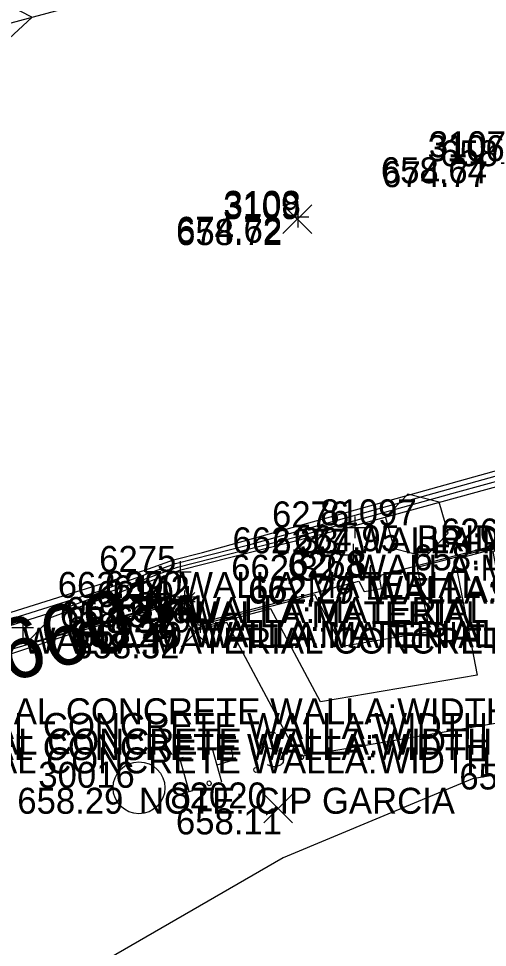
# Model space of a CAD drawing. Extents: x 2129350 to 2137777, y 657588 to 659885.
# Drawn here: x 2132441.5 to 2132463.21, y 658435.64 to 658478.58 of the extents above; entities that cross this region are included whole.
import ezdxf

# ---------------------------------------------------------------- set-up
doc = ezdxf.new("R2010")
doc.units = 0
for name, color, linetype in [('BR_X_SV_Abut_Text', 7, 'Continuous'), ('BR_X_SV_Bottom_of_Beam_Text', 7, 'Continuous'), ('DT_X_Contour_Major', 7, 'Continuous'), ('DT_X_Contour_Minor', 7, 'Continuous'), ('PV_X_COP', 7, 'Continuous'), ('RD_X_Cells', 7, 'Continuous'), ('SV_P_Mon_Cells_Set', 7, 'Continuous'), ('SV_X_Random_Point', 7, 'Continuous'), ('SV_X_Text_Comment', 7, 'Continuous'), ('SV_X_Text_Elevation', 7, 'Continuous'), ('SV_X_Text_Name', 7, 'Continuous')]:
    doc.layers.add(name, color=color, linetype=linetype)

msp = doc.modelspace()

# ---------------------------------------------------------------- linework, layer by layer
at = {"layer": 'BR_X_SV_Abut_Text'}
for p, q in [((2132457.064, 658455.562), (2132457.064, 658454.562)), ((2132456.564, 658455.062), (2132457.564, 658455.062)), ((2132457.064, 658455.062), (2132457.064, 658455.062)), ((2132456.995, 658454.294), (2132456.995, 658453.294)), ((2132456.495, 658453.794), (2132457.495, 658453.794)), ((2132456.995, 658453.794), (2132456.995, 658453.794)), ((2132448.988, 658453.503), (2132448.988, 658452.503)), ((2132457.758, 658453.237), (2132457.758, 658452.237)), ((2132457.791, 658453.308), (2132457.791, 658452.308)), ((2132448.488, 658453.003), (2132449.488, 658453.003)), ((2132448.988, 658453.003), (2132448.988, 658453.003)), ((2132457.291, 658452.808), (2132458.291, 658452.808)), ((2132457.791, 658452.808), (2132457.791, 658452.808)), ((2132449.353, 658452.345), (2132449.353, 658451.345)), ((2132457.258, 658452.737), (2132458.258, 658452.737)), ((2132457.758, 658452.737), (2132457.758, 658452.737)), ((2132449.182, 658452.141), (2132449.182, 658451.141)), ((2132448.682, 658451.641), (2132449.682, 658451.641)), ((2132448.853, 658451.845), (2132449.853, 658451.845)), ((2132449.182, 658451.641), (2132449.182, 658451.641)), ((2132449.353, 658451.845), (2132449.353, 658451.845)), ((2132449.544, 658451.228), (2132449.544, 658450.228)), ((2132449.56, 658451.221), (2132449.56, 658450.221)), ((2132449.91, 658451.187), (2132449.91, 658450.187)), ((2132441.7, 658450.926), (2132441.7, 658449.926)), ((2132449.044, 658450.728), (2132450.044, 658450.728)), ((2132449.06, 658450.721), (2132450.06, 658450.721)), ((2132449.41, 658450.687), (2132450.41, 658450.687)), ((2132449.544, 658450.728), (2132449.544, 658450.728)), ((2132449.56, 658450.721), (2132449.56, 658450.721)), ((2132449.91, 658450.687), (2132449.91, 658450.687)), ((2132441.2, 658450.426), (2132442.2, 658450.426)), ((2132441.7, 658450.426), (2132441.7, 658450.426))]:
    msp.add_line(p, q, dxfattribs=at)
at = {"layer": 'BR_X_SV_Bottom_of_Beam_Text'}
for p, q in [((2132454.437, 658469.918), (2132454.437, 658468.918)), ((2132453.937, 658469.418), (2132454.937, 658469.418)), ((2132454.437, 658469.418), (2132454.437, 658469.418))]:
    msp.add_line(p, q, dxfattribs=at)
at = {"layer": 'DT_X_Contour_Major'}
for points in [[(2132525.71, 658467.66), (2132525.777, 658471.153), (2132523.128, 658470.447), (2132518.981, 658469.405), (2132512.816, 658467.654), (2132512.781, 658467.558), (2132511.923, 658463.544), (2132504.99, 658461.064), (2132503.355, 658464.97), (2132492.164, 658461.882), (2132491.198, 658461.663), (2132480.294, 658458.655), (2132469.674, 658455.644), (2132466.929, 658454.947), (2132461.698, 658453.578), (2132462.728, 658448.224), (2132455.478, 658446.996), (2132453.183, 658451.301), (2132449.783, 658450.408), (2132449.708, 658450.706), (2132449.47, 658451.202), (2132449.253, 658451.727), (2132447.847, 658451.32)], [(2132439.779, 658448.983), (2132437.612, 658448.356), (2132428.447, 658445.314), (2132428.39, 658445.618), (2132428.367, 658445.627), (2132428.12, 658446.15), (2132428.026, 658446.493), (2132428.707, 658446.982), (2132429.224, 658447.315), (2132434.234, 658448.666), (2132445.428, 658452.177), (2132448.764, 658453.394), (2132452.16, 658454.255), (2132465.556, 658457.985), (2132474.428, 658460.415), (2132477.043, 658461.143), (2132476.813, 658460.78), (2132488.047, 658463.883), (2132493.529, 658465.738), (2132498.835, 658466.799), (2132501.231, 658467.451), (2132506.5, 658469.195), (2132510.607, 658470.309)]]:
    msp.add_lwpolyline(points, dxfattribs=at)
at = {"layer": 'DT_X_Contour_Minor'}
for points in [[(2132339.568, 658486.679), (2132359.29, 658488.98), (2132359.374, 658488.986), (2132371.061, 658490.012), (2132384.175, 658491.039), (2132389.714, 658491.473), (2132403.767, 658492.883), (2132410.095, 658491.03), (2132426.617, 658486.593), (2132430.643, 658484.53), (2132438.656, 658480.43), (2132442.137, 658478.649), (2132439.775, 658476.469), (2132424.51, 658461.34), (2132419.264, 658458.015), (2132419.257, 658458.01), (2132417.745, 658456.802), (2132417.567, 658456.674), (2132405.734, 658448.378), (2132393.276, 658439.268), (2132391.406, 658438.504), (2132390.132, 658437.882), (2132375.567, 658431.304)], [(2132430.392, 658447.761), (2132447.348, 658453.079), (2132448.67, 658453.561), (2132450.016, 658453.902), (2132469.272, 658459.264), (2132473.511, 658460.425), (2132477.391, 658461.505), (2132477.051, 658460.966), (2132482.577, 658462.493), (2132490.985, 658465.339), (2132499.124, 658466.965), (2132500.412, 658467.315), (2132508.546, 658470.008)], [(2132438.077, 658449.572), (2132443.508, 658451.275), (2132448.859, 658453.228), (2132454.305, 658454.608), (2132461.839, 658456.706), (2132475.344, 658460.405), (2132476.694, 658460.781), (2132476.576, 658460.593), (2132493.516, 658465.273), (2132496.072, 658466.138), (2132498.546, 658466.633), (2132502.05, 658467.587)], [(2132508.395, 658466.444), (2132491.783, 658461.86), (2132491.301, 658461.751), (2132475.115, 658457.286), (2132469.46, 658455.683), (2132467.997, 658455.311), (2132459.947, 658453.204), (2132460.519, 658450.229), (2132456.49, 658449.547), (2132455.215, 658451.939), (2132449.836, 658450.526), (2132449.793, 658450.698), (2132449.419, 658451.475), (2132449.295, 658451.777), (2132430.981, 658446.473)], [(2132511.715, 658461.266), (2132500.872, 658457.387), (2132498.315, 658463.496), (2132492.545, 658461.904), (2132491.094, 658461.574), (2132485.472, 658460.024), (2132469.889, 658455.606), (2132465.86, 658454.582), (2132463.45, 658453.951), (2132464.937, 658446.219), (2132454.465, 658444.446), (2132451.15, 658450.663), (2132449.73, 658450.29), (2132449.623, 658450.714), (2132449.52, 658450.929), (2132449.211, 658451.678), (2132444.244, 658450.239), (2132428.429, 658444.989)], [(2132469.937, 658455.917), (2132490.399, 658461.562), (2132490.056, 658461.709), (2132483.954, 658462.511), (2132476.338, 658460.407), (2132476.346, 658460.419), (2132476.261, 658460.395), (2132458.123, 658455.427), (2132456.45, 658454.961), (2132448.953, 658453.061), (2132442.728, 658450.789), (2132442.774, 658450.625), (2132441.797, 658449.643), (2132449.337, 658451.827), (2132449.369, 658451.748), (2132449.878, 658450.689), (2132449.89, 658450.645), (2132457.248, 658452.577), (2132457.503, 658452.098), (2132458.309, 658452.234), (2132458.195, 658452.83), (2132469.066, 658455.676), (2132469.245, 658455.721), (2132469.937, 658455.917)], [(2132511.507, 658458.987), (2132496.754, 658453.71), (2132493.275, 658462.022), (2132492.926, 658461.926), (2132490.99, 658461.486), (2132490.65, 658461.392), (2132482.36, 658459.042), (2132474.556, 658454.96), (2132468.021, 658447.325), (2132466.779, 658446.122), (2132467.146, 658444.213), (2132462.519, 658443.43), (2132453.746, 658439.787), (2132444.624, 658434.516), (2132440.531, 658432.572), (2132427.954, 658427.269), (2132420.226, 658423.203), (2132411.662, 658418.489), (2132398.212, 658417.31), (2132386.033, 658415.559), (2132370.819, 658411.869), (2132366.035, 658410.216), (2132351.048, 658410.878), (2132325.847, 658399.417)]]:
    msp.add_lwpolyline(points, dxfattribs=at)
at = {"layer": 'PV_X_COP'}
msp.add_lwpolyline([(2132174.314, 658404.93), (2132222.669, 658417.736), (2132270.685, 658431.479), (2132318.948, 658444.555), (2132367.414, 658457.86), (2132415.246, 658471.396), (2132463.102, 658484.304), (2132511.785, 658497.661), (2132560.133, 658510.6), (2132608.07, 658523.881), (2132655.96, 658537.096), (2132704.86, 658550.935), (2132752.706, 658564.134), (2132800.763, 658577.314), (2132849.388, 658590.615), (2132897.292, 658603.907), (2132945.588, 658617.439), (2132994.017, 658630.575), (2133042.008, 658643.544), (2133090.187, 658656.902), (2133138.562, 658670.06), (2133186.629, 658683.381), (2133234.839, 658696.93)], dxfattribs=at)
at = {"layer": 'RD_X_Cells'}
msp.add_lwpolyline([(2132458.893, 658454.079), (2132460.347, 658453.713), (2132461.39, 658454.79), (2132460.979, 658456.233), (2132459.525, 658456.599), (2132458.482, 658455.522), (2132458.893, 658454.079)], dxfattribs=at)
at = {"layer": 'SV_P_Mon_Cells_Set'}
for points in [[(2132453.401, 658445.538), (2132453.373, 658445.556), (2132453.334, 658445.572), (2132453.228, 658445.581), (2132453.105, 658445.572), (2132453.02, 658445.548), (2132452.988, 658445.539), (2132452.861, 658445.463), (2132452.765, 658445.357), (2132452.718, 658445.239), (2132452.724, 658445.136), (2132452.745, 658445.063), (2132452.794, 658444.973), (2132452.903, 658444.912), (2132453.59, 658444.714), (2132453.656, 658444.681), (2132453.691, 658444.639), (2132453.733, 658444.572), (2132453.754, 658444.499), (2132453.764, 658444.424), (2132453.767, 658444.372), (2132453.763, 658444.305), (2132453.756, 658444.251), (2132453.745, 658444.209), (2132453.724, 658444.163), (2132453.699, 658444.13), (2132453.663, 658444.094), (2132453.635, 658444.072), (2132453.543, 658444.033), (2132453.394, 658443.991), (2132453.292, 658443.988), (2132453.13, 658444.034), (2132453.025, 658444.082)], [(2132450.913, 658443.285), (2132450.475, 658444.824), (2132450.984, 658444.968), (2132451.041, 658444.971), (2132451.122, 658444.968), (2132451.161, 658444.953), (2132451.199, 658444.938), (2132451.259, 658444.889), (2132451.308, 658444.838), (2132451.357, 658444.747), (2132451.398, 658444.602), (2132451.401, 658444.55), (2132451.401, 658444.471), (2132451.383, 658444.374), (2132451.351, 658444.326), (2132451.326, 658444.293), (2132451.28, 658444.253), (2132451.198, 658444.217), (2132450.689, 658444.072)], [(2132448.8, 658444.347), (2132449.14, 658444.443)], [(2132449.408, 658442.856), (2132448.97, 658444.395)], [(2132454.534, 658444.538), (2132454.587, 658444.553), (2132454.625, 658444.538), (2132454.671, 658444.498), (2132454.688, 658444.438), (2132454.67, 658444.38), (2132454.645, 658444.347), (2132454.592, 658444.332), (2132454.554, 658444.347), (2132454.508, 658444.386), (2132454.491, 658444.447), (2132454.509, 658444.505), (2132454.534, 658444.538)], [(2132452.435, 658443.94), (2132452.488, 658443.955), (2132452.526, 658443.94), (2132452.572, 658443.901), (2132452.589, 658443.84), (2132452.571, 658443.783), (2132452.546, 658443.749), (2132452.493, 658443.734), (2132452.454, 658443.749), (2132452.409, 658443.789), (2132452.392, 658443.85), (2132452.41, 658443.907), (2132452.435, 658443.94)], [(2132450.272, 658443.325), (2132450.325, 658443.34), (2132450.364, 658443.325), (2132450.409, 658443.285), (2132450.426, 658443.225), (2132450.408, 658443.167), (2132450.383, 658443.134), (2132450.33, 658443.119), (2132450.292, 658443.134), (2132450.246, 658443.173), (2132450.229, 658443.234), (2132450.247, 658443.291), (2132450.272, 658443.325)], [(2132449.238, 658442.808), (2132449.578, 658442.904)]]:
    msp.add_lwpolyline(points, dxfattribs=at)
msp.add_circle((2132447.078, 658443.023), 1.2, dxfattribs=at)
at = {"layer": 'SV_X_Random_Point'}
for p, q in [((2132453.742, 658468.644), (2132455.076, 658469.978)), ((2132453.742, 658469.978), (2132455.076, 658468.644)), ((2132448.323, 658450.711), (2132449.657, 658452.046)), ((2132448.323, 658452.046), (2132449.657, 658450.711)), ((2132449.027, 658449.539), (2132450.361, 658450.873)), ((2132449.027, 658450.873), (2132450.361, 658449.539)), ((2132452.856, 658441.4), (2132454.19, 658442.735)), ((2132452.856, 658442.735), (2132454.19, 658441.4))]:
    msp.add_line(p, q, dxfattribs=at)

# ---------------------------------------------------------------- texts
at = {"layer": 'BR_X_SV_Abut_Text'}
for s, p in [('6276', (2132453.238, 658455.062)), ('662.33', (2132451.405, 658453.862)), ('6277', (2132453.244, 658453.794)), ('WALLA:MATERIAL CONCRETE WALLA:WIDTH WALLA:LOCATION WALLA:CONDITION WALLA:PH', (2132457.064, 658453.862)), ('6275', (2132445.237, 658453.003)), ('662.32', (2132451.345, 658452.594)), ('6268', (2132453.96, 658452.737)), ('6278', (2132454.031, 658452.808)), ('WALLA:MATERIAL CONCRETE WALLA:WIDTH WALLA:LOCATION WALLA:CONDITION WALLA:PH', (2132456.995, 658452.594)), ('662.39', (2132443.319, 658451.803)), ('6270', (2132445.498, 658451.845)), ('6142', (2132445.866, 658451.641)), ('WALLA:MATERIAL CONCRETE WALLA:WIDTH WALLA:LOCATION WALLA:CONDITION WALLA:PH', (2132448.988, 658451.803)), ('662.27', (2132452.169, 658451.608)), ('WALLA:MATERIAL CONCRETE WALLA:WIDTH WALLA:LOCATION WALLA:CONDITION WALLA:PH', (2132457.791, 658451.608)), ('662.29', (2132452.127, 658451.537)), ('WALLA:MATERIAL CONCRETE WALLA:WIDTH WALLA:LOCATION WALLA:CONDITION WALLA:PH', (2132457.758, 658451.537)), ('6269', (2132446.112, 658450.687)), ('6140', (2132446.115, 658450.728)), ('6141', (2132446.669, 658450.721)), ('658.30', (2132443.419, 658450.441)), ('662.39', (2132443.684, 658450.645)), ('WALLA:MATERIAL CONCRETE WALLA:WIDTH WALLA:LOCATION WALLA:CONDITION WALLA:PH', (2132449.182, 658450.441)), ('WALLA:MATERIAL CONCRETE WALLA:WIDTH WALLA:LOCATION WALLA:CONDITION WALLA:PH', (2132449.353, 658450.645)), ('658.29', (2132443.913, 658449.528)), ('658.28', (2132443.929, 658449.521)), ('662.40', (2132444.156, 658449.487)), ('WALLA:MATERIAL CONCRETE WALLA:WIDTH WALLA:LOCATION WALLA:CONDITION WALLA:PH', (2132449.544, 658449.528)), ('WALLA:MATERIAL CONCRETE WALLA:WIDTH WALLA:LOCATION WALLA:CONDITION WALLA:PH', (2132449.56, 658449.521)), ('WALLA:MATERIAL CONCRETE WALLA:WIDTH WALLA:LOCATION WALLA:CONDITION WALLA:PH', (2132449.91, 658449.487)), ('WALLA:MATERIAL CONCRETE WALLA:WIDTH WALLA:LOCATION WALLA:CONDITION WALLA:PH', (2132441.7, 658449.226)), ('WALLA:MATERIAL CONCRETE WALLA:WIDTH WALLA:LOCATION WALLA:CONDITION WALLA:PH', (2132429.337, 658445.961)), ('WALLA:MATERIAL CONCRETE WALLA:WIDTH WALLA:LOCATION WALLA:CONDITION WALLA:PH', (2132428.278, 658445.281)), ('WALLA:MATERIAL CONCRETE WALLA:WIDTH WALLA:LOCATION WALLA:CONDITION WALLA:PH', (2132428.271, 658444.302)), ('WALLA:MATERIAL CONCRETE WALLA:WIDTH WALLA:LOCATION WALLA:CONDITION WALLA:PH', (2132428.473, 658444.561)), ('WALLA:MATERIAL CONCRETE WALLA:WIDTH WALLA:LOCATION WALLA:CONDITION WALLA:PH', (2132428.425, 658443.688))]:
    msp.add_text(s, height=1.2, dxfattribs=at).set_placement(p)
at = {"layer": 'BR_X_SV_Bottom_of_Beam_Text'}
for s, p in [('3106', (2132460.436, 658471.989)), ('674.77', (2132458.329, 658470.789)), ('3108', (2132450.998, 658469.418)), ('674.62', (2132448.796, 658468.218))]:
    msp.add_text(s, height=1.2, dxfattribs=at).set_placement(p)
at = {"layer": 'DT_X_Contour_Major'}
msp.add_text('660', height=2.8, rotation=16.1521, dxfattribs=at).set_placement((2132440.984, 658447.875))
at = {"layer": 'SV_X_Text_Comment'}
for s, p in [('BRIDGE PILLAR POST:USE PILLAR POST:SIZE POST:MATERIAL POST:PHOTO', (2132459.936, 658453.956)), ('NOTE: CIP GARCIA', (2132447.078, 658441.823))]:
    msp.add_text(s, height=1.2, dxfattribs=at).set_placement(p)
at = {"layer": 'SV_X_Text_Elevation'}
for s, p in [('658.63', (2132461.016, 658471.757)), ('658.64', (2132458.273, 658470.971)), ('658.72', (2132448.797, 658468.111)), ('664.95', (2132454.248, 658453.956)), ('658.19', (2132459.771, 658453.071)), ('658.31', (2132443.764, 658450.179)), ('658.32', (2132444.044, 658449.006)), ('658.01', (2132461.906, 658442.943)), ('658.29', (2132441.447, 658441.823)), ('658.11', (2132448.789, 658440.868))]:
    msp.add_text(s, height=1.2, dxfattribs=at).set_placement(p)
at = {"layer": 'SV_X_Text_Name'}
for s, p in [('3107', (2132460.494, 658472.171)), ('3109', (2132450.97, 658469.311)), ('81097', (2132455.468, 658455.156)), ('6260', (2132461.055, 658454.271)), ('6280', (2132445.116, 658451.379)), ('6279', (2132445.934, 658450.206)), ('30016', (2132442.421, 658443.023)), ('82020', (2132448.534, 658442.068))]:
    msp.add_text(s, height=1.2, dxfattribs=at).set_placement(p)

doc.saveas('drawing.dxf')
